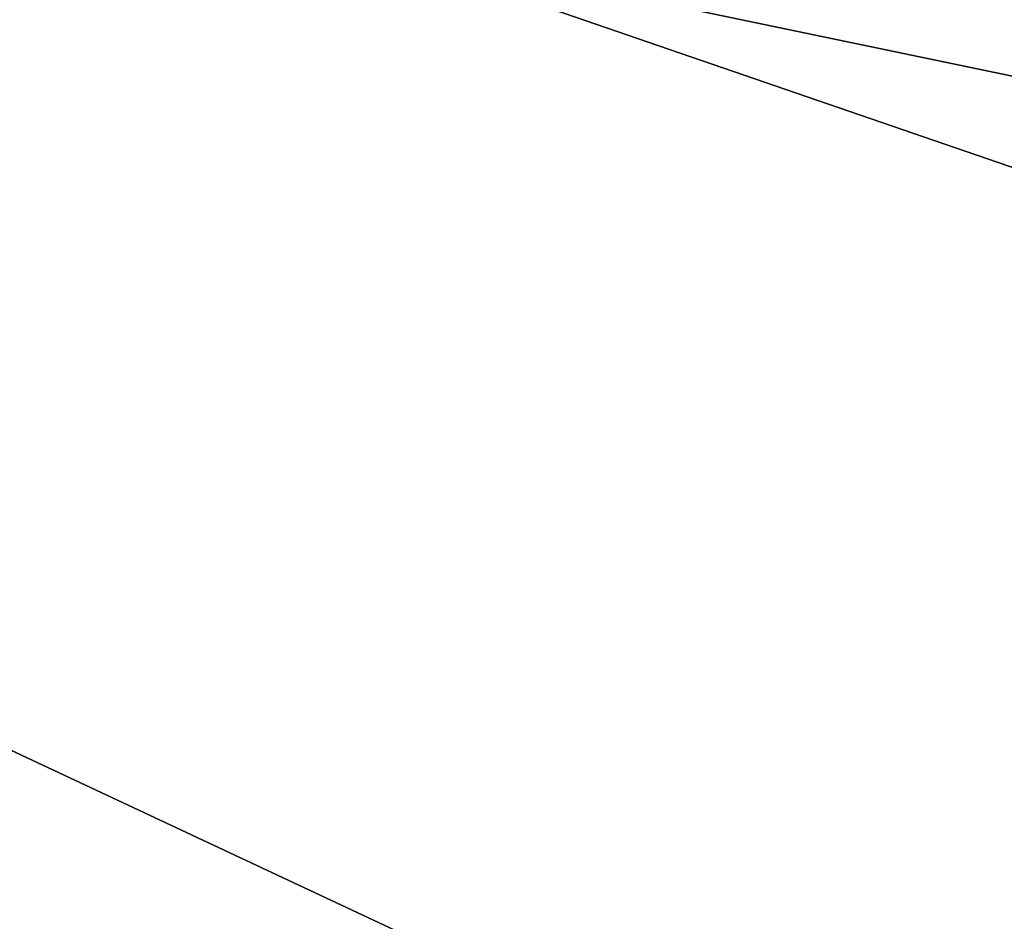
# Model space of a CAD drawing. Extents: x -200 to 200, y -703 to 625.
# Tile 954 of 1056: x -95.465 to -94.864, y 546.274 to 546.824. Entities that reach past the tile are written whole.
import ezdxf

# ---------------------------------------------------------------- set-up
doc = ezdxf.new("R2010")
doc.units = 0
doc.header["$LTSCALE"] = 159.143519
for name, color, linetype in [('1697', 7, 'CONTINUOUS'), ('1706', 7, 'CONTINUOUS'), ('740', 7, 'CONTINUOUS'), ('821', 7, 'CONTINUOUS'), ('822', 7, 'CONTINUOUS'), ('824', 7, 'CONTINUOUS'), ('842', 7, 'CONTINUOUS')]:
    doc.layers.add(name, color=color, linetype=linetype)

msp = doc.modelspace()

# ---------------------------------------------------------------- linework, layer by layer
at = {"layer": '1697', "color": 7, "linetype": 'CONTINUOUS'}
for points in [[(-92.55146, 546.30914, 68.65), (-100, 549.5, 68.55), (-100, 549.47071, 68.62071), (-92.55146, 546.30914, 68.65)], [(-100, 549.5, 68.55), (-92.55146, 546.30914, 68.65), (-92.47858, 546.38132, 68.55), (-100, 549.5, 68.55)], [(-100, 549.4, 68.65), (-92.55146, 546.30914, 68.65), (-100, 549.47071, 68.62071), (-100, 549.4, 68.65)]]:
    msp.add_3dface(points, dxfattribs=at)
at = {"layer": '1706', "color": 7, "linetype": 'CONTINUOUS'}
for points in [[(-100, 547.85832, 68.65), (-100, 546.63358, 68.62499), (-94.18785, 542.49656, 68.55), (-100, 547.85832, 68.65)], [(-92.13736, 543.86924, 68.65), (-100, 547.85832, 68.65), (-94.18785, 542.49656, 68.55), (-92.13736, 543.86924, 68.65)], [(-100, 546.63358, 68.62499), (-100, 545.41088, 68.55), (-94.18785, 542.49656, 68.55), (-100, 546.63358, 68.62499)]]:
    msp.add_3dface(points, dxfattribs=at)
at = {"layer": '740', "color": 7, "linetype": 'CONTINUOUS'}
for points in [[(160, 543.53436, 8.89919), (160, 550, 11), (-160, 543.53436, 8.89919), (160, 543.53436, 8.89919)], [(-160, 550, -11), (160, 543.53436, -8.89919), (-160, 543.53436, -8.89919), (-160, 550, -11)], [(160, 550, 11), (-160, 550, 11), (-160, 543.53436, 8.89919), (160, 550, 11)], [(160, 550, -11), (160, 543.53436, -8.89919), (-160, 550, -11), (160, 550, -11)]]:
    msp.add_3dface(points, dxfattribs=at)
at = {"layer": '821', "color": 7, "linetype": 'CONTINUOUS'}
for points in [[(-92.55146, 546.30914, 68.65), (-100, 549.4, 68.65), (-100, 547.85832, 68.65), (-92.55146, 546.30914, 68.65)], [(-92.55146, 546.30914, 68.65), (-100, 547.85832, 68.65), (-92.13736, 543.86924, 68.65), (-92.55146, 546.30914, 68.65)]]:
    msp.add_3dface(points, dxfattribs=at)
at = {"layer": '822', "color": 7, "linetype": 'CONTINUOUS'}
msp.add_3dface([(-100, 548.5, 15.65), (-92.44463, 544.96071, 15.65), (-100, 545.6, 15.65), (-100, 548.5, 15.65)], dxfattribs=at)
at = {"layer": '824', "color": 7, "linetype": 'CONTINUOUS'}
for points in [[(-100, 549.5, 56.75), (-100, 549.5, 68.55), (-92.47858, 546.38132, 68.55), (-100, 549.5, 56.75)], [(-100, 549.5, 16.65), (-95.91032, 548.62711, 27.05004), (-91.72713, 545.65726, 16.65), (-100, 549.5, 16.65)], [(-100, 549.5, 56.75), (-92.47858, 546.38132, 68.55), (-96.48031, 548.85698, 55.37323), (-100, 549.5, 56.75)], [(-96.48031, 548.85698, 55.37323), (-92.47858, 546.38132, 68.55), (-95.23909, 548.30804, 53.59381), (-96.48031, 548.85698, 55.37323)], [(-95.91032, 548.62711, 27.05004), (-94.85092, 548.09874, 30.15), (-91.72713, 545.65726, 16.65), (-95.91032, 548.62711, 27.05004)], [(-95.23909, 548.30804, 53.59381), (-92.47858, 546.38132, 68.55), (-94.85092, 548.09874, 51.65), (-95.23909, 548.30804, 53.59381)]]:
    msp.add_3dface(points, dxfattribs=at)
at = {"layer": '842', "color": 7, "linetype": 'CONTINUOUS'}
for points in [[(-100, 549.5, 16.65), (-91.72713, 545.65726, 16.65), (-100, 549.20711, 15.94289), (-100, 549.5, 16.65)], [(-91.72713, 545.65726, 16.65), (-100, 548.5, 15.65), (-100, 549.20711, 15.94289), (-91.72713, 545.65726, 16.65)], [(-92.44463, 544.96071, 15.65), (-100, 548.5, 15.65), (-91.72713, 545.65726, 16.65), (-92.44463, 544.96071, 15.65)]]:
    msp.add_3dface(points, dxfattribs=at)

doc.saveas('drawing.dxf')
